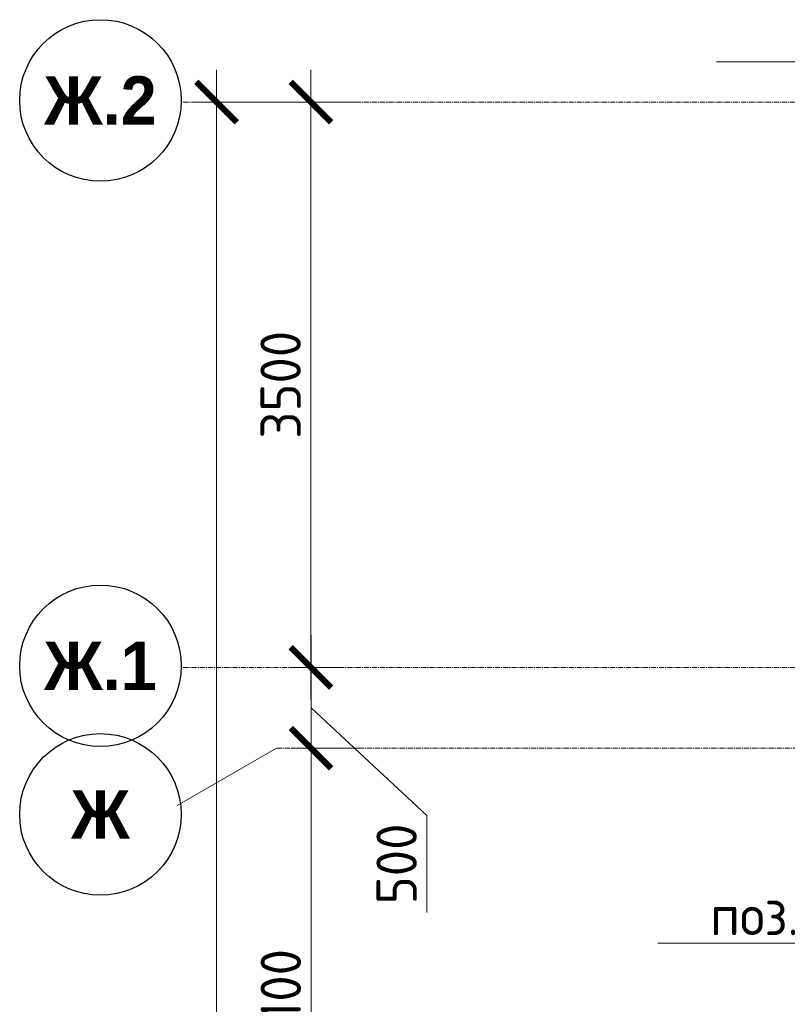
# Model space of a CAD drawing. Header units: millimetres. Extents: x -56135 to 1694203, y -446411 to -23139.
# Tile 268 of 311: x 953366 to 958121, y -67056 to -60960. Entities that reach past the tile are written whole.
import ezdxf
from ezdxf import colors
from ezdxf.entities.mleader import LeaderData, LeaderLine
from ezdxf.math import Vec2, Vec3

# ---------------------------------------------------------------- set-up
doc = ezdxf.new("R2010")
doc.units = ezdxf.units.MM
doc.linetypes.add('______5', pattern=[1100, 800, -100, 100, -100])
doc.linetypes.add('осевая', pattern=[50.800000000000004, 31.75, -6.35, 6.35, -6.35])
for name, color, linetype, lineweight in [('1 Стены', 3, 'Continuous', 30), ('Оси', 40, '______5', 18), ('подоснова', 151, 'Continuous', 5), ('РАЗМЕРЫ', 1, 'Continuous', 9)]:
    doc.layers.add(name, color=color, linetype=linetype, lineweight=lineweight)
doc.styles.add('Century Gothic', font='GOTHIC.TTF')
doc.styles.add('GOST-2.304_Type-B', font='GOST_Common.ttf')
doc.dimstyles.new('СПДС', dxfattribs={"dimscale": 100, "dimtxt": 2.5, "dimasz": 2.5, "dimexe": 1.25, "dimexo": 0, "dimtad": 1, "dimdec": 0, "dimtxsty": 'GOST-2.304_Type-B', "dimblk": 'ARCHTICK', "dimcen": 2.5, "dimdle": 2, "dimadec": 0, "dimazin": 2, "dimtfac": 0.75, "dimtdec": 0, "dimtmove": 1, "dimatfit": 3, "dimfxl": 1, "dimtolj": 1, "dimarcsym": 1})

# ---------------------------------------------------------------- blocks, each defined once
blk = doc.blocks.new('NSY101')
at = {"color": 0, "linetype": 'ByBlock', "lineweight": -2}
blk.add_circle((0, 0), 50.00000381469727, dxfattribs=at)
blk = doc.blocks.new('_ArchTick')
at = {"color": 0, "linetype": 'ByBlock', "const_width": 0.15}
blk.add_lwpolyline([(-0.5, -0.5), (0.5, 0.5)], dxfattribs=at)
blk = doc.blocks.new('*D1015')
at = {"layer": 'DEFPOINTS', "color": 0, "transparency": 16777216}
for p in [(468282.1041254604, -106495.3522067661), (468907.0186061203, -106495.3522067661), (468657.8789552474, -128395.3523090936)]:
    blk.add_point(p, dxfattribs=at)
at = {"layer": 'РАЗМЕРЫ', "color": 0, "lineweight": -2, "transparency": 16777216}
for p, q in [((468282.1041254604, -128595.3523090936), (468282.1041254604, -106295.3522067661)), ((468907.0186061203, -106495.3522067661), (468157.1041254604, -106495.3522067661)), ((468657.8789552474, -128395.3523090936), (468157.1041254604, -128395.3523090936))]:
    blk.add_line(p, q, dxfattribs=at)
at = {"layer": 'РАЗМЕРЫ', "color": 0, "lineweight": -2, "transparency": 16777216, "xscale": 250, "yscale": 250, "zscale": 250}
for p, rotation in [((468282.1041254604, -106495.3522067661), 90), ((468282.1041254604, -128395.3523090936), 270)]:
    blk.add_blockref('_ArchTick', p, dxfattribs=dict(at, rotation=rotation))
at = {"layer": 'РАЗМЕРЫ', "color": 0, "transparency": 16777216, "insert": (468094.6041254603, -117445.3522579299), "char_height": 250, "attachment_point": 5, "rotation": 90, "style": 'GOST-2.304_Type-B'}
blk.add_mtext('\\A1;21900', dxfattribs=at)
blk = doc.blocks.new('*D1000')
at = {"layer": 'DEFPOINTS', "color": 0, "transparency": 16777216}
for p in [(468867.6653795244, -110495.3523090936), (469189.9851246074, -110495.3523090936), (468934.1362863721, -113595.3523090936)]:
    blk.add_point(p, dxfattribs=at)
at = {"layer": 'РАЗМЕРЫ', "color": 0, "lineweight": -2, "transparency": 16777216}
for p, q in [((468867.6653795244, -113795.3523090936), (468867.6653795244, -110295.3523090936)), ((469189.9851246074, -110495.3523090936), (468742.6653795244, -110495.3523090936)), ((468934.1362863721, -113595.3523090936), (468742.6653795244, -113595.3523090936))]:
    blk.add_line(p, q, dxfattribs=at)
at = {"layer": 'РАЗМЕРЫ', "color": 0, "lineweight": -2, "transparency": 16777216, "xscale": 250, "yscale": 250, "zscale": 250}
for p, rotation in [((468867.6653795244, -110495.3523090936), 90), ((468867.6653795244, -113595.3523090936), 270)]:
    blk.add_blockref('_ArchTick', p, dxfattribs=dict(at, rotation=rotation))
at = {"layer": 'РАЗМЕРЫ', "color": 0, "transparency": 16777216, "insert": (468680.1653795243, -112045.3523090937), "char_height": 250, "attachment_point": 5, "rotation": 90, "style": 'GOST-2.304_Type-B'}
blk.add_mtext('\\A1;3100', dxfattribs=at)
blk = doc.blocks.new('*D1001')
at = {"layer": 'DEFPOINTS', "color": 0, "transparency": 16777216}
for p in [(468867.6653795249, -109995.3523090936), (469045.1975028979, -109995.3523090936), (469189.9851246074, -110495.3523090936)]:
    blk.add_point(p, dxfattribs=at)
at = {"layer": 'РАЗМЕРЫ', "color": 0, "lineweight": -2, "transparency": 16777216}
for p, q in [((468867.6653795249, -110695.3523090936), (468867.6653795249, -109795.3523090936)), ((469045.1975028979, -109995.3523090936), (468742.6653795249, -109995.3523090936)), ((468867.6653795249, -110245.3523090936), (469584.9946010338, -110911.8292876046)), ((469189.9851246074, -110495.3523090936), (468742.6653795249, -110495.3523090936)), ((469584.9946010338, -110911.8292876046), (469584.9946010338, -111511.8292876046))]:
    blk.add_line(p, q, dxfattribs=at)
at = {"layer": 'РАЗМЕРЫ', "color": 0, "lineweight": -2, "transparency": 16777216, "xscale": 250, "yscale": 250, "zscale": 250}
for p, rotation in [((468867.6653795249, -109995.3523090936), 90), ((468867.6653795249, -110495.3523090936), 270)]:
    blk.add_blockref('_ArchTick', p, dxfattribs=dict(at, rotation=rotation))
at = {"layer": 'РАЗМЕРЫ', "color": 0, "transparency": 16777216, "insert": (469397.4946010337, -111211.8292876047), "char_height": 250, "attachment_point": 5, "rotation": 90, "style": 'GOST-2.304_Type-B'}
blk.add_mtext('\\A1;500', dxfattribs=at)
blk = doc.blocks.new('*D1002')
at = {"layer": 'DEFPOINTS', "color": 0, "transparency": 16777216}
for p in [(468866.4766316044, -106495.3522067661), (469175.6336166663, -106495.3522067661), (469045.1975028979, -109995.3523090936)]:
    blk.add_point(p, dxfattribs=at)
at = {"layer": 'РАЗМЕРЫ', "color": 0, "lineweight": -2, "transparency": 16777216}
for p, q in [((468866.4766316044, -110195.3523090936), (468866.4766316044, -106295.3522067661)), ((469175.6336166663, -106495.3522067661), (468741.4766316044, -106495.3522067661)), ((469045.1975028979, -109995.3523090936), (468741.4766316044, -109995.3523090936))]:
    blk.add_line(p, q, dxfattribs=at)
at = {"layer": 'РАЗМЕРЫ', "color": 0, "lineweight": -2, "transparency": 16777216, "xscale": 250, "yscale": 250, "zscale": 250}
for p, rotation in [((468866.4766316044, -106495.3522067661), 90), ((468866.4766316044, -109995.3523090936), 270)]:
    blk.add_blockref('_ArchTick', p, dxfattribs=dict(at, rotation=rotation))
at = {"layer": 'РАЗМЕРЫ', "color": 0, "transparency": 16777216, "insert": (468678.9766316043, -108245.3522579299), "char_height": 250, "attachment_point": 5, "rotation": 90, "style": 'GOST-2.304_Type-B'}
blk.add_mtext('\\A1;3500', dxfattribs=at)
blk = doc.blocks.new('_None')
blk = doc.blocks.new('оси 2.2-2.3')
at = {"layer": 'Оси', "color": 16, "linetype": 'осевая', "lineweight": 0, "transparency": 33554687}
for p, q in [((468076.3457280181, -106495.352206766), (524372.863755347, -106495.352206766)), ((468076.3457280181, -109995.3523090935), (524372.863755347, -109995.3523090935)), ((468653.7843527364, -110495.3523090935), (523696.3707293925, -110495.3523090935))]:
    blk.add_line(p, q, dxfattribs=at)
at = {"layer": 'Оси', "color": 16, "linetype": '______5', "lineweight": 0, "transparency": 33554687}
blk.add_line((468653.7843527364, -110495.3523090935), (468038.2146062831, -110850.7516679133), dxfattribs=at)
at = {"layer": 'Оси', "color": 16, "linetype": 'Continuous', "lineweight": 25, "transparency": 33554687, "xscale": 9.999999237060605, "yscale": 9.999999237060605, "zscale": 9.999999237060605}
for p in [(467562.736632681, -106485.2472147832), (467562.7366333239, -109985.2473171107), (467562.736632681, -110905.2473171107)]:
    blk.add_blockref('NSY101', p, dxfattribs=at)
at = {"layer": 'Оси', "color": 16, "linetype": 'Continuous', "lineweight": 25, "transparency": 33554687, "char_height": 300, "attachment_point": 5, "style": 'Century Gothic'}
for s, insert, width in [('\\A1;{\\fCentury Gothic|i0|b1;\\H300.000000;\\W1.000000;\\C16;Ж.2}\\P', (467562.736632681, -106485.2472147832), 890), ('\\A1;{\\fCentury Gothic|i0|b1;\\H300.000000;\\W1.000000;\\C16;Ж.1}\\P', (467562.7366333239, -109985.2473171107), 889.9999999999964), ('\\A1;{\\fCentury Gothic|i0|b1;\\H300.000000;\\W1.000000;\\C16;Ж}\\P', (467562.736632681, -110905.2473171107), 540)]:
    blk.add_mtext(s, dxfattribs=dict(at, insert=insert, width=width))
at = {"layer": 'РАЗМЕРЫ', "color": 1}
for base, p1, p2, picture, middle in [((468282.1041254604, -106495.3522067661), (468657.8789552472, -128395.3523090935), (468907.0186061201, -106495.352206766), '*D1015', (468094.6041254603, -117445.3522579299)), ((468867.6653795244, -110495.3523090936), (468934.1362863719, -113595.3523090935), (469189.9851246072, -110495.3523090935), '*D1000', (468680.1653795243, -112045.3523090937))]:
    dim = blk.add_linear_dim(base=base, p1=p1, p2=p2, angle=90, dimstyle='СПДС', dxfattribs=at)
    dim.commit()
    dim.dimension.update_dxf_attribs({"geometry": picture, "text_midpoint": middle})
dim = blk.add_linear_dim(base=(468866.4766316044, -106495.3522067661), p1=(469045.1975028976, -109995.3523090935), p2=(469175.633616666, -106495.352206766), angle=90, dimstyle='СПДС', dxfattribs=at)
dim.commit()
dim.dimension.update_dxf_attribs({"geometry": '*D1002', "text_midpoint": (468678.9766316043, -108245.3522579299), "insert": (-5.820766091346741e-11, 0)})
dim = blk.add_linear_dim(base=(468867.665379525, -109995.3523090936), p1=(469189.9851246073, -110495.3523090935), p2=(469045.1975028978, -109995.3523090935), angle=90, dimstyle='СПДС', dxfattribs=at)
dim.commit()
dim.dimension.update_dxf_attribs({"geometry": '*D1001', "text_midpoint": (469584.9946010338, -110974.3292876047), "dimtype": 128, "insert": (1.164153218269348e-10, 0)})
blk = doc.blocks.new('прпрп')
at = {"layer": '1 Стены', "color": 252, "lineweight": 0, "true_color": 0x939598}
for p, q in [((957883.1699966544, -61219.98036801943), (957683.1699966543, -61219.98117966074)), ((959733.1699966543, -61219.98036801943), (957883.1699966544, -61219.98036801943))]:
    blk.add_line(p, q, dxfattribs=at)
at = {"layer": 'РАЗМЕРЫ', "color": 1}
blk.add_blockref('оси 2.2-2.3', (486303.3180348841, 45025.37168610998), dxfattribs=at)
at = {"layer": 'подоснова', "color": 4, "ltscale": 0.3}
ml = blk.add_multileader_mtext('Standard', dxfattribs=at)
ml.set_content('{\\C2;поз.4 %%C28 А500С }', color=4, style='GOST-2.304_Type-B')
ml.set_leader_properties(color=256, linetype='ByLayer', lineweight=15)
ml.set_arrow_properties(name='NONE')
ml.build(insert=Vec2(0, 0))
ml.multileader.update_dxf_attribs({"text_left_attachment_type": 6, "text_right_attachment_type": 6, "dogleg_length": 0.1, "arrow_head_size": 18})
ctx = ml.context
ctx.base_point, ctx.char_height, ctx.arrow_head_size, ctx.landing_gap_size, ctx.plane_origin = Vec3(957646.3762977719, -66677.91797546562, 359.9999999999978), 250, 18, 20, Vec3(965769.381080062, -66927.2332691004, 359.9999999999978)
ctx.left_attachment, ctx.right_attachment, ctx.text_align_type = 6, 6, 1
notes = []
notes.append((ctx, [(0, (1, 1, 0), (960095.1884189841, -66677.91797546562, 359.9999999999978), (-1, 0), 0.1, [(1, [(960583.1699966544, -66169.98096336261, 359.9999999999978), (960683.1699966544, -66183.98096336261, 359.9999999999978)], 0, [])])]))
ctx.mtext.insert, ctx.mtext.width, ctx.mtext.alignment, ctx.mtext.flow_direction = Vec3(958870.732358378, -66377.91797546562, 359.9999999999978), 4075.870945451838, 2, 5
for ctx, leaders in notes:
    for number, flags, end, landing, length, lines in leaders:
        leader = LeaderData()
        leader.index, (leader.has_last_leader_line, leader.has_dogleg_vector, leader.attachment_direction) = number, flags
        leader.last_leader_point, leader.dogleg_vector, leader.dogleg_length = Vec3(end), Vec3(landing), length
        for number, points, colour, breaks in lines:
            line = LeaderLine()
            line.index, line.vertices, line.color, line.breaks = number, Vec3.list(points), colors.encode_raw_color(colour), breaks
            leader.lines.append(line)
        ctx.leaders.append(leader)

msp = doc.modelspace()

# ---------------------------------------------------------------- block references
at = {"layer": 'РАЗМЕРЫ'}
msp.add_blockref('прпрп', (0, 0), dxfattribs=at)

doc.saveas('drawing.dxf')
